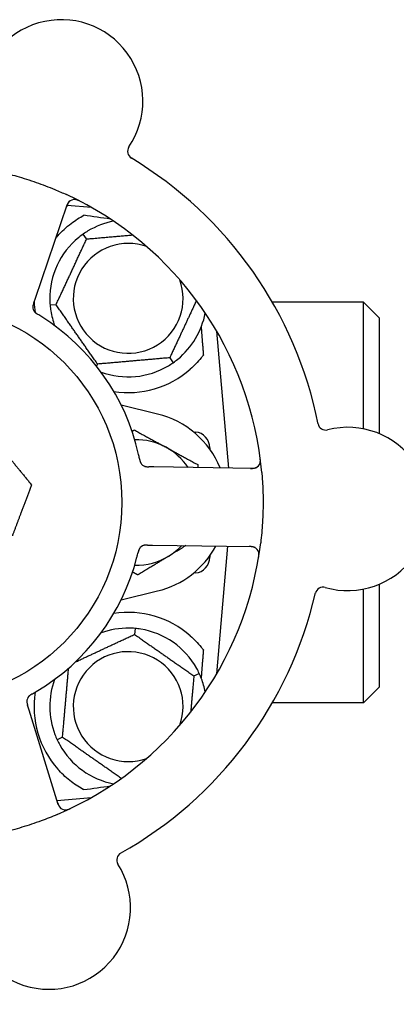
# Model space of a CAD drawing. Header units: inches. Extents: x 24 to 1128, y -74 to 748.
# Tile 501 of 557: x 621.48 to 622.98, y 561.4 to 565.32. Entities that reach past the tile are written whole.
import ezdxf

# ---------------------------------------------------------------- set-up
doc = ezdxf.new("R2010")
doc.units = ezdxf.units.IN
doc.header["$LTSCALE"] = 32
doc.header["$MEASUREMENT"] = 0
doc.layers.add('Dimension (ANSI)', color=7, linetype='Continuous', lineweight=25)
doc.layers.add('Visible (ANSI)', color=7, linetype='Continuous', lineweight=30)
doc.styles.add('Note Text (ANSI)', font='tahoma.ttf')
doc.dimstyles.new('Architectural (ANSI)', dxfattribs={"dimscale": 32, "dimtxt": 0.125, "dimasz": 0.098425, "dimexe": 0.125, "dimexo": 0.0625, "dimgap": 0.031496, "dimtad": 0, "dimtih": 1, "dimtoh": 1, "dimdec": 4, "dimrnd": 1e-08, "dimzin": 3, "dimdsep": 46, "dimlunit": 4, "dimtxsty": 'Note Text (ANSI)', "dimcen": 0.09, "dimdle": 0.393701, "dimclrd": 256, "dimclre": 256, "dimclrt": 256, "dimadec": 0, "dimazin": 3, "dimtfac": 0.96, "dimtofl": 0, "dimtmove": 0, "dimatfit": 3, "dimfxl": 1, "dimfrac": 2, "dimtolj": 1, "dimtzin": 12, "dimlwd": -1, "dimlwe": -1, "dimarcsym": 0})

# ---------------------------------------------------------------- blocks, each defined once
blk = doc.blocks.new('*D15')
at = {"layer": 'Defpoints', "color": 0, "transparency": 16777216}
for p in [(710.5391, 563.8913), (485.5391, 550.1854), (710.5391, 466.6091)]:
    blk.add_point(p, dxfattribs=at)
at = {"layer": 'Dimension (ANSI)', "transparency": 16777216}
for p, q in [((710.5391, 561.8913), (710.5391, 462.6091)), ((485.5391, 548.1854), (485.5391, 462.6091)), ((488.6887, 466.6091), (570.2991, 466.6091)), ((707.3894, 466.6091), (585.779, 466.6091))]:
    blk.add_line(p, q, dxfattribs=at)
for points in [[(488.6887, 467.134), (488.6887, 466.0841), (485.5391, 466.6091)], [(707.3894, 467.134), (707.3894, 466.0841), (710.5391, 466.6091)]]:
    blk.add_solid(points, dxfattribs=at)
at = {"layer": 'Dimension (ANSI)', "transparency": 16777216, "insert": (571.307, 468.7004), "char_height": 4, "attachment_point": 1, "style": 'Note Text (ANSI)'}
blk.add_mtext('\\A1;18\'-9"', dxfattribs=at)

msp = doc.modelspace()

# ---------------------------------------------------------------- linework, layer by layer
at = {"layer": 'Visible (ANSI)'}
for p, q in [((621.5441, 564.20688), (621.67125, 564.57875)), ((621.76766, 564.56814), (621.6706, 564.57663)), ((621.74848, 564.44288), (621.73481, 564.4624)), ((621.53767, 564.18807), (621.5441, 564.20688)), ((621.62648, 564.18125), (621.60274, 564.17918)), ((622.85155, 564.19141), (622.48863, 564.19141)), ((622.85155, 563.68703), (622.85155, 564.19141)), ((622.91405, 564.12891), (622.85155, 564.19141)), ((622.91405, 564.12891), (622.91405, 563.66805)), ((622.31455, 563.53115), (622.26693, 564.07537)), ((621.79205, 563.94478), (621.78812, 563.93636)), ((622.07963, 563.96994), (622.0933, 563.95043)), ((622.03123, 563.74608), (621.88602, 563.78151)), ((622.17411, 563.67508), (622.182, 563.67439)), ((622.23905, 563.61212), (622.23905, 563.60632)), ((622.01624, 563.53571), (621.99634, 563.53601)), ((622.4092, 563.5297), (622.01624, 563.53571)), ((621.99161, 563.22455), (622.01148, 563.22424)), ((622.01148, 563.22424), (622.40445, 563.21824)), ((622.26693, 562.71245), (622.31131, 563.21966)), ((622.23905, 563.18151), (622.23905, 563.1757)), ((622.182, 563.11344), (622.17411, 563.11275)), ((621.88602, 563.00632), (622.03123, 563.04174)), ((622.85155, 562.59641), (622.85155, 563.04924)), ((622.91405, 563.06822), (622.91405, 562.65891)), ((621.94129, 562.89272), (621.93921, 562.86899)), ((622.17568, 562.70341), (622.19727, 562.71348)), ((622.91405, 562.65891), (622.85155, 562.59641)), ((621.51906, 562.56781), (621.5132, 562.58683)), ((621.63478, 562.19222), (621.51906, 562.56781)), ((622.85155, 562.59641), (622.48863, 562.59641)), ((621.65242, 562.45941), (621.63083, 562.44935)), ((621.63003, 562.20765), (621.76766, 562.21969))]:
    msp.add_line(p, q, dxfattribs=at)
msp.add_circle((621.10155, 563.39391), 0.7875, dxfattribs=at)
for centre, radius, start, end in [((621.64748, 564.99067), 0.325, 326.006, 176.24329), ((621.94284, 564.79149), 0.03125, 146.006, 238.95354), ((621.10155, 563.39391), 1.6, 11.25836, 58.99093), ((621.10155, 563.39391), 1.35, 5.06409, 65.1852), ((621.70082, 564.56864), 0.03125, 62.97257, 161.12465), ((621.91405, 564.20641), 0.3125, 100.71622, 120.84193), ((621.91405, 564.20641), 0.3125, 129.15807, 180.84193), ((621.91405, 564.20641), 0.375, 138.48111, 140.17271), ((621.91405, 564.20641), 0.21875, 70.34111, 19.65889), ((621.56537, 564.17248), 0.03125, 179.11888, 220.57804), ((621.91405, 564.20641), 0.375, 182.07658, 188.57442), ((621.10155, 563.39391), 0.875, 12.63234, 57.61695), ((621.91405, 564.20641), 0.3125, 189.15807, 200.27972), ((621.91405, 564.20641), 0.3125, 309.15807, 349.28378), ((621.91405, 564.20641), 0.3125, 249.72028, 300.84193), ((621.91405, 564.20641), 0.375, 261.21293, 311.22959), ((621.9453, 563.39391), 0.3625, 22.33426, 76.28827), ((622.7012, 563.71343), 0.03125, 191.29575, 284.24329), ((622.17655, 563.61212), 0.0625, 0, 85), ((622.78886, 563.36813), 0.325, 254.006, 104.24329), ((621.9453, 563.39391), 0.25, 61.47415, 91.19375), ((621.9453, 563.39391), 0.25, 33.97531, 61.47415), ((621.99105, 563.56734), 0.03125, 209.91027, 251.9096), ((622.40968, 563.56095), 0.03125, 269.12465, 7.27672), ((621.10155, 563.39391), 1.35, 293.06409, 353.1852), ((621.98534, 563.19339), 0.03125, 107.11888, 148.57804), ((621.9453, 563.39391), 0.3625, 283.71173, 331.40056), ((621.9453, 563.39391), 0.25, 301.47415, 316.70461), ((622.40397, 563.18699), 0.03125, 350.97257, 89.12465), ((621.10155, 563.39391), 0.875, 300.63234, 345.61695), ((621.9453, 563.39391), 0.25, 268.80625, 301.47415), ((622.17655, 563.1757), 0.0625, 275, 0), ((621.10155, 563.39391), 1.6, 299.25836, 346.99093), ((622.6907, 563.02567), 0.03125, 74.006, 166.95354), ((621.91405, 562.58141), 0.375, 48.77041, 98.78707), ((621.91405, 562.58141), 0.3125, 89.15807, 110.27972), ((621.91405, 562.58141), 0.3125, 29.15807, 80.84193), ((621.91405, 562.58141), 0.21875, 340.34111, 289.65889), ((621.91405, 562.58141), 0.3125, 159.72028, 200.84193), ((621.91405, 562.58141), 0.3125, 10.71622, 20.84193), ((621.54137, 562.60154), 0.03125, 137.91027, 179.9096), ((621.91405, 562.58141), 0.375, 171.21293, 221.51889), ((621.91405, 562.58141), 0.3125, 209.15807, 259.28378), ((621.66465, 562.20143), 0.03125, 197.12465, 295.27672), ((621.89975, 561.97129), 0.03125, 119.29575, 212.24329), ((621.59844, 561.78123), 0.325, 182.006, 32.24329)]:
    msp.add_arc(centre, radius, start, end, dxfattribs=at)
for centre, major_axis, start_param, end_param in [((620.09652, 564.58886), (2.38839, -0.20896), 0.7552338, 0.8182595), ((620.09652, 562.19896), (2.38839, 0.20896), 5.4649258, 5.5279515)]:
    msp.add_ellipse(centre, major_axis=major_axis, ratio=0.0521373, start_param=start_param, end_param=end_param, dxfattribs=at)
for points, knots in [([(621.40377, 564.70965), (621.42611, 564.70452), (621.44819, 564.69885), (621.49594, 564.6853), (621.52185, 564.67711), (621.57268, 564.65932), (621.59731, 564.64987), (621.63723, 564.6332), (621.65272, 564.62639), (621.66813, 564.61927)], [-0.73117336, -0.73117336, -0.73117336, -0.73117336, -0.55242948, -0.55242948, -0.34016147, -0.34016147, -0.13232742, -0.13232742, 0, 0, 0, 0]), ([(621.7213, 564.59325), (621.72075, 564.59354), (621.72019, 564.59382), (621.7187, 564.59458), (621.71773, 564.59506), (621.71593, 564.5959), (621.71508, 564.59628), (621.7129, 564.5972), (621.71153, 564.59773), (621.70911, 564.59853), (621.70802, 564.59885), (621.70614, 564.5993), (621.70533, 564.59946), (621.70369, 564.59972), (621.7029, 564.5998), (621.702, 564.59986), (621.70181, 564.59987), (621.70165, 564.59988)], [0, 0, 0, 0, 0.005149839, 0.005149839, 0.013554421, 0.013554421, 0.020527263, 0.020527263, 0.031641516, 0.031641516, 0.041623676, 0.041623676, 0.051235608, 0.051235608, 0.063734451, 0.063734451, 0.067355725, 0.067355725, 0.067355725, 0.067355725]), ([(621.67977, 564.59175), (621.67956, 564.59154), (621.67929, 564.59129), (621.67804, 564.59), (621.67691, 564.58866), (621.6751, 564.58606), (621.67431, 564.58476), (621.67252, 564.58133), (621.67153, 564.57908), (621.67026, 564.57576), (621.6699, 564.57477), (621.66924, 564.57288), (621.66893, 564.57197), (621.66862, 564.57106)], [0.058736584, 0.058736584, 0.058736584, 0.058736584, 0.064782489, 0.064782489, 0.086145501, 0.086145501, 0.103238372, 0.103238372, 0.123434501, 0.123434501, 0.131598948, 0.131598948, 0.13893919, 0.13893919, 0.13893919, 0.13893919]), ([(621.63328, 564.45499), (621.6492, 564.47297), (621.66775, 564.49021), (621.70372, 564.51759), (621.72098, 564.5284), (621.73692, 564.53694)], [0.51027324, 0.51027324, 0.51027324, 0.51027324, 0.69323174, 0.69323174, 0.85269236, 0.85269236, 0.85269236, 0.85269236]), ([(621.53767, 564.18807), (621.5375, 564.18757), (621.53733, 564.18707), (621.537, 564.18609), (621.53684, 564.18561), (621.53648, 564.18453), (621.53629, 564.18394), (621.53561, 564.18181), (621.53523, 564.18043), (621.53471, 564.17826), (621.53453, 564.1773), (621.53429, 564.17555), (621.53421, 564.17479), (621.53413, 564.17352), (621.53412, 564.17295), (621.53412, 564.17262), (621.53412, 564.17258), (621.53412, 564.17258), (621.53412, 564.17258), (621.53412, 564.17258)], [0, 0, 0, 0, 0.004355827, 0.004355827, 0.0086878, 0.0086878, 0.014307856, 0.014307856, 0.029588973, 0.029588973, 0.043844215, 0.043844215, 0.054171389, 0.054171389, 0.061954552, 0.061954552, 0.063871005, 0.063871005, 0.063878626, 0.063878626, 0.063878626, 0.063878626]), ([(621.53766, 564.18803), (621.53756, 564.18775), (621.53747, 564.18747), (621.53694, 564.18592), (621.5365, 564.18461), (621.53566, 564.18187), (621.53526, 564.1804), (621.53466, 564.17777), (621.53446, 564.17656), (621.53419, 564.17431), (621.53413, 564.17322), (621.53412, 564.1723), (621.53412, 564.17217), (621.53412, 564.17205)], [0, 0, 0, 0, 0.002309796, 0.002309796, 0.012623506, 0.012623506, 0.024338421, 0.024338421, 0.035397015, 0.035397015, 0.047442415, 0.047442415, 0.049661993, 0.049661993, 0.049661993, 0.049661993]), ([(621.54115, 564.15273), (621.5413, 564.15255), (621.54149, 564.15232), (621.54208, 564.15167), (621.54252, 564.1512), (621.54349, 564.15027), (621.544, 564.14979), (621.54508, 564.14888), (621.54562, 564.14844), (621.54696, 564.14743), (621.5478, 564.14683), (621.54906, 564.14597), (621.54944, 564.14572), (621.55083, 564.14481), (621.55188, 564.14415), (621.55326, 564.14331), (621.55361, 564.1431), (621.5541, 564.1428), (621.55425, 564.14271), (621.5544, 564.14262)], [0.044252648, 0.044252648, 0.044252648, 0.044252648, 0.050671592, 0.050671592, 0.061250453, 0.061250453, 0.071050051, 0.071050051, 0.078610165, 0.078610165, 0.087196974, 0.087196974, 0.090753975, 0.090753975, 0.100050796, 0.100050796, 0.103147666, 0.103147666, 0.104517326, 0.104517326, 0.104517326, 0.104517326]), ([(621.54139, 564.15244), (621.54139, 564.15244), (621.54141, 564.15242), (621.54149, 564.15231), (621.54159, 564.15221), (621.54188, 564.15187), (621.54213, 564.1516), (621.54297, 564.15071), (621.54365, 564.15006), (621.54517, 564.14875), (621.54599, 564.1481), (621.54797, 564.14666), (621.54918, 564.14585), (621.55156, 564.14434), (621.55275, 564.14361), (621.55407, 564.14281), (621.55424, 564.14271), (621.5544, 564.14262)], [0.030853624, 0.030853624, 0.030853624, 0.030853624, 0.032941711, 0.032941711, 0.036385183, 0.036385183, 0.042347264, 0.042347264, 0.055267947, 0.055267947, 0.065838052, 0.065838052, 0.077516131, 0.077516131, 0.087897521, 0.087897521, 0.089364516, 0.089364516, 0.089364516, 0.089364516]), ([(622.21355, 563.98074), (622.21072, 563.97698), (622.20778, 563.97323), (622.19166, 563.95346), (622.1767, 563.93796), (622.16121, 563.92439)], [1.52999431, 1.52999431, 1.52999431, 1.52999431, 1.56596178, 1.56596178, 1.72096024, 1.72096024, 1.72096024, 1.72096024]), ([(621.95923, 563.56717), (621.95913, 563.56764), (621.95903, 563.56814), (621.95892, 563.56868), (621.95794, 563.57348), (621.95655, 563.58002), (621.95537, 563.58527)], [0.48080563, 0.48080563, 0.48080563, 0.48080563, 0.5329828, 0.5329828, 0.5329828, 1, 1, 1, 1]), ([(621.95923, 563.56714), (621.95929, 563.56684), (621.95935, 563.56655), (621.95952, 563.56576), (621.95962, 563.56526), (621.95995, 563.56371), (621.96018, 563.56264), (621.96072, 563.56042), (621.96103, 563.55926), (621.96171, 563.557), (621.96208, 563.55594), (621.96289, 563.55388), (621.96332, 563.55298), (621.9639, 563.55188), (621.96407, 563.55159), (621.9642, 563.55136)], [0.001596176, 0.001596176, 0.001596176, 0.001596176, 0.003937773, 0.003937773, 0.007842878, 0.007842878, 0.016055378, 0.016055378, 0.025513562, 0.025513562, 0.03719134, 0.03719134, 0.0541939, 0.0541939, 0.061558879, 0.061558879, 0.061558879, 0.061558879]), ([(621.95923, 563.56714), (621.95934, 563.5666), (621.95945, 563.56607), (621.95967, 563.565), (621.95978, 563.56447), (621.96016, 563.56269), (621.96044, 563.56145), (621.96095, 563.55944), (621.96118, 563.55861), (621.96175, 563.55676), (621.96209, 563.5558), (621.96277, 563.55414), (621.96311, 563.5534), (621.96369, 563.55225), (621.96395, 563.55178), (621.96411, 563.55151), (621.96413, 563.55147), (621.96414, 563.55146), (621.96414, 563.55146), (621.96414, 563.55146)], [0, 0, 0, 0, 0.004180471, 0.004180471, 0.008305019, 0.008305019, 0.018114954, 0.018114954, 0.025612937, 0.025612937, 0.036850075, 0.036850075, 0.047489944, 0.047489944, 0.05608938, 0.05608938, 0.05828692, 0.05828692, 0.058652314, 0.058652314, 0.058652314, 0.058652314]), ([(622.43932, 563.55103), (622.4394, 563.55131), (622.43951, 563.55165), (622.43982, 563.55281), (622.44003, 563.55372), (622.44037, 563.55579), (622.44052, 563.55705), (622.44063, 563.55924), (622.44065, 563.55994), (622.44066, 563.5617), (622.44063, 563.5628), (622.44051, 563.56514), (622.44041, 563.56639), (622.44021, 563.56835), (622.44013, 563.56908), (622.43995, 563.57052), (622.43986, 563.57123), (622.43976, 563.57194)], [0.051298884, 0.051298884, 0.051298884, 0.051298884, 0.057269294, 0.057269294, 0.069785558, 0.069785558, 0.083632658, 0.083632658, 0.089458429, 0.089458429, 0.097820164, 0.097820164, 0.107290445, 0.107290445, 0.113094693, 0.113094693, 0.118968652, 0.118968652, 0.118968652, 0.118968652]), ([(621.98014, 563.53806), (621.98023, 563.53803), (621.98032, 563.538), (621.98061, 563.5379), (621.98082, 563.53783), (621.98178, 563.53752), (621.98268, 563.53727), (621.9849, 563.53678), (621.98631, 563.53656), (621.98922, 563.53625), (621.99073, 563.53616), (621.99291, 563.53608), (621.99359, 563.53606), (621.99461, 563.53604), (621.99496, 563.53603), (621.99564, 563.53602), (621.99597, 563.53602), (621.9963, 563.53601)], [0.038929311, 0.038929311, 0.038929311, 0.038929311, 0.040726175, 0.040726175, 0.043941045, 0.043941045, 0.054249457, 0.054249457, 0.066768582, 0.066768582, 0.078206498, 0.078206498, 0.083402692, 0.083402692, 0.086046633, 0.086046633, 0.088630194, 0.088630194, 0.088630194, 0.088630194]), ([(621.98091, 563.53779), (621.98091, 563.53779), (621.98091, 563.53778), (621.98098, 563.53776), (621.98119, 563.53769), (621.98185, 563.53748), (621.98237, 563.53733), (621.98355, 563.53702), (621.9842, 563.53688), (621.98504, 563.53672), (621.98526, 563.53669), (621.98683, 563.53643), (621.98864, 563.53625), (621.99159, 563.53611), (621.99247, 563.53608), (621.99385, 563.53605), (621.99432, 563.53604), (621.9953, 563.53603), (621.9958, 563.53602), (621.9963, 563.53601)], [0.028019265, 0.028019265, 0.028019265, 0.028019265, 0.028672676, 0.028672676, 0.033062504, 0.033062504, 0.040781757, 0.040781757, 0.051074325, 0.051074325, 0.054504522, 0.054504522, 0.07506277, 0.07506277, 0.083066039, 0.083066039, 0.087153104, 0.087153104, 0.091266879, 0.091266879, 0.091266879, 0.091266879]), ([(622.4011, 563.52983), (622.40204, 563.52981), (622.40299, 563.5298), (622.40668, 563.52977), (622.4094, 563.52984), (622.41394, 563.53024), (622.41586, 563.53054), (622.41897, 563.53125), (622.42036, 563.53167), (622.42249, 563.53248), (622.42327, 563.53283), (622.42408, 563.53322), (622.42425, 563.5333), (622.4244, 563.53338)], [0, 0, 0, 0, 0.007248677, 0.007248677, 0.028564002, 0.028564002, 0.047482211, 0.047482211, 0.06536174, 0.06536174, 0.076705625, 0.076705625, 0.079955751, 0.079955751, 0.079955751, 0.079955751]), ([(622.44628, 563.51308), (622.44705, 563.50441), (622.44774, 563.49573), (622.45004, 563.46245), (622.45106, 563.43803), (622.45167, 563.39551), (622.45157, 563.37746), (622.45072, 563.34405), (622.45006, 563.32872), (622.44757, 563.28689), (622.4452, 563.26038), (622.44201, 563.23372)], [-0.73117437, -0.73117437, -0.73117437, -0.73117437, -0.66329539, -0.66329539, -0.47009836, -0.47009836, -0.32966499, -0.32966499, -0.20932583, -0.20932583, 0, 0, 0, 0]), ([(621.95907, 563.21032), (621.95895, 563.21012), (621.95879, 563.20987), (621.95835, 563.2091), (621.95805, 563.20854), (621.95745, 563.20734), (621.95716, 563.2067), (621.95662, 563.20539), (621.95638, 563.20474), (621.95583, 563.20316), (621.95551, 563.20217), (621.95509, 563.20071), (621.95497, 563.20027), (621.95453, 563.19867), (621.95423, 563.19746), (621.95385, 563.19589), (621.95376, 563.19549), (621.95363, 563.19493), (621.95359, 563.19476), (621.95355, 563.19459)], [0.044252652, 0.044252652, 0.044252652, 0.044252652, 0.050671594, 0.050671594, 0.061250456, 0.061250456, 0.071050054, 0.071050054, 0.078610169, 0.078610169, 0.087196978, 0.087196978, 0.090753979, 0.090753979, 0.100050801, 0.100050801, 0.10314767, 0.10314767, 0.10451733, 0.10451733, 0.10451733, 0.10451733]), ([(621.95887, 563.21), (621.95887, 563.21), (621.95885, 563.20998), (621.95878, 563.20986), (621.95871, 563.20974), (621.95848, 563.20936), (621.9583, 563.20904), (621.95771, 563.20796), (621.9573, 563.20712), (621.95653, 563.20527), (621.95617, 563.20429), (621.95541, 563.20196), (621.95501, 563.20056), (621.95431, 563.19783), (621.95399, 563.19647), (621.95364, 563.19496), (621.95359, 563.19478), (621.95355, 563.19459)], [0.030853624, 0.030853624, 0.030853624, 0.030853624, 0.032941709, 0.032941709, 0.03638518, 0.03638518, 0.042347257, 0.042347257, 0.055267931, 0.055267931, 0.065838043, 0.065838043, 0.077516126, 0.077516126, 0.087897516, 0.087897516, 0.089364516, 0.089364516, 0.089364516, 0.089364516]), ([(621.99157, 563.22455), (621.99127, 563.22455), (621.99097, 563.22456), (621.98934, 563.22458), (621.98796, 563.22459), (621.98509, 563.22455), (621.98357, 563.22448), (621.98088, 563.22422), (621.97967, 563.22405), (621.97744, 563.22361), (621.97639, 563.22332), (621.97551, 563.22305), (621.97539, 563.22301), (621.97528, 563.22297)], [0, 0, 0, 0, 0.002309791, 0.002309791, 0.012623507, 0.012623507, 0.024338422, 0.024338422, 0.035397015, 0.035397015, 0.047442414, 0.047442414, 0.049661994, 0.049661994, 0.049661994, 0.049661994]), ([(621.99161, 563.22455), (621.99108, 563.22455), (621.99055, 563.22456), (621.98952, 563.22458), (621.98901, 563.22458), (621.98788, 563.22459), (621.98725, 563.22459), (621.98502, 563.22457), (621.98359, 563.22451), (621.98136, 563.22433), (621.98039, 563.22421), (621.97866, 563.2239), (621.97791, 563.22374), (621.97668, 563.22342), (621.97613, 563.22325), (621.97582, 563.22316), (621.97578, 563.22314), (621.97578, 563.22314), (621.97578, 563.22314), (621.97578, 563.22314)], [0, 0, 0, 0, 0.004355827, 0.004355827, 0.008687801, 0.008687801, 0.014307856, 0.014307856, 0.029588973, 0.029588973, 0.043844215, 0.043844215, 0.054171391, 0.054171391, 0.061954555, 0.061954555, 0.063871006, 0.063871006, 0.063878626, 0.063878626, 0.063878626, 0.063878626]), ([(622.41944, 563.21414), (622.41918, 563.21429), (622.41885, 563.21446), (622.41725, 563.21525), (622.41562, 563.21592), (622.41259, 563.21683), (622.41111, 563.21718), (622.40729, 563.21782), (622.40485, 563.21807), (622.4013, 563.21825), (622.40025, 563.21828), (622.39824, 563.21833), (622.39728, 563.21835), (622.39632, 563.21836)], [0.058736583, 0.058736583, 0.058736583, 0.058736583, 0.064782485, 0.064782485, 0.086145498, 0.086145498, 0.103238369, 0.103238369, 0.123434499, 0.123434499, 0.131598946, 0.131598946, 0.138939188, 0.138939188, 0.138939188, 0.138939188]), ([(622.4337, 563.17511), (622.43381, 563.17573), (622.43391, 563.17634), (622.43417, 563.178), (622.43432, 563.17906), (622.43457, 563.18105), (622.43466, 563.18196), (622.43487, 563.18433), (622.43494, 563.18579), (622.43496, 563.18834), (622.43492, 563.18948), (622.43478, 563.1914), (622.43467, 563.19222), (622.43442, 563.19386), (622.43425, 563.19464), (622.43403, 563.19552), (622.43398, 563.1957), (622.43393, 563.19586)], [0, 0, 0, 0, 0.005149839, 0.005149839, 0.013554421, 0.013554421, 0.020527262, 0.020527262, 0.031641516, 0.031641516, 0.041623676, 0.041623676, 0.051235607, 0.051235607, 0.06373445, 0.06373445, 0.067355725, 0.067355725, 0.067355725, 0.067355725]), ([(622.16121, 562.86344), (622.17669, 562.84988), (622.19164, 562.83439), (622.20776, 562.81462), (622.21071, 562.81086), (622.21355, 562.80709)], [0.52788927, 0.52788927, 0.52788927, 0.52788927, 0.6827691, 0.6827691, 0.71884724, 0.71884724, 0.71884724, 0.71884724]), ([(621.53137, 562.63176), (621.53179, 562.63199), (621.53223, 562.63224), (621.53271, 562.63251), (621.53697, 562.63493), (621.54276, 562.63828), (621.54739, 562.64102)], [0.48080563, 0.48080563, 0.48080563, 0.48080563, 0.5329828, 0.5329828, 0.5329828, 1, 1, 1, 1]), ([(621.51012, 562.60206), (621.51012, 562.60206), (621.51012, 562.60205), (621.51012, 562.60198), (621.51012, 562.60176), (621.51012, 562.60107), (621.51014, 562.60053), (621.51021, 562.59931), (621.51028, 562.59864), (621.51039, 562.5978), (621.51042, 562.59758), (621.51066, 562.59601), (621.51105, 562.59422), (621.51183, 562.59138), (621.51207, 562.59054), (621.51247, 562.58922), (621.51261, 562.58876), (621.51289, 562.58783), (621.51304, 562.58734), (621.51319, 562.58687)], [0.028019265, 0.028019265, 0.028019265, 0.028019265, 0.028672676, 0.028672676, 0.033062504, 0.033062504, 0.040781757, 0.040781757, 0.051074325, 0.051074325, 0.054504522, 0.054504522, 0.075062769, 0.075062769, 0.083066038, 0.083066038, 0.087153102, 0.087153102, 0.091266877, 0.091266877, 0.091266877, 0.091266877]), ([(621.51014, 562.60287), (621.51014, 562.60278), (621.51014, 562.60268), (621.51013, 562.60237), (621.51013, 562.60215), (621.51014, 562.60114), (621.51018, 562.60021), (621.5104, 562.59795), (621.51062, 562.59654), (621.51123, 562.59368), (621.51161, 562.59222), (621.5122, 562.59012), (621.5124, 562.58946), (621.51269, 562.58848), (621.51279, 562.58815), (621.51299, 562.5875), (621.51309, 562.58719), (621.51319, 562.58687)], [0.038929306, 0.038929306, 0.038929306, 0.038929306, 0.040726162, 0.040726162, 0.043941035, 0.043941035, 0.054249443, 0.054249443, 0.066768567, 0.066768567, 0.078206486, 0.078206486, 0.083402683, 0.083402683, 0.086046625, 0.086046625, 0.088630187, 0.088630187, 0.088630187, 0.088630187]), ([(621.53134, 562.63174), (621.53108, 562.63159), (621.53081, 562.63144), (621.53011, 562.63104), (621.52967, 562.63079), (621.52829, 562.63), (621.52735, 562.62945), (621.52541, 562.62825), (621.5244, 562.6276), (621.52246, 562.62625), (621.52157, 562.62557), (621.51986, 562.62417), (621.51914, 562.62348), (621.51827, 562.62259), (621.51804, 562.62234), (621.51787, 562.62214)], [0.001596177, 0.001596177, 0.001596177, 0.001596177, 0.00393777, 0.00393777, 0.007842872, 0.007842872, 0.016055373, 0.016055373, 0.025513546, 0.025513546, 0.037191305, 0.037191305, 0.054193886, 0.054193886, 0.06155888, 0.06155888, 0.06155888, 0.06155888]), ([(621.53134, 562.63174), (621.53086, 562.63147), (621.53038, 562.6312), (621.52944, 562.63066), (621.52896, 562.6304), (621.52739, 562.62949), (621.5263, 562.62883), (621.52454, 562.62772), (621.52383, 562.62725), (621.52224, 562.62614), (621.52144, 562.62552), (621.52006, 562.62436), (621.51947, 562.62381), (621.51856, 562.6229), (621.51819, 562.62251), (621.51798, 562.62227), (621.51795, 562.62224), (621.51794, 562.62223), (621.51794, 562.62223), (621.51794, 562.62223)], [0, 0, 0, 0, 0.004180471, 0.004180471, 0.008305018, 0.008305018, 0.018114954, 0.018114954, 0.025612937, 0.025612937, 0.036850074, 0.036850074, 0.047489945, 0.047489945, 0.056089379, 0.056089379, 0.058286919, 0.058286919, 0.058652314, 0.058652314, 0.058652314, 0.058652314]), ([(621.73692, 562.25089), (621.73539, 562.2517), (621.73388, 562.25253), (621.71619, 562.26232), (621.69829, 562.27391), (621.66392, 562.30117), (621.64746, 562.31682), (621.63328, 562.33284)], [1.42951458, 1.42951458, 1.42951458, 1.42951458, 1.44470322, 1.44470322, 1.60938008, 1.60938008, 1.77225646, 1.77225646, 1.77225646, 1.77225646]), ([(621.63239, 562.19997), (621.63267, 562.19907), (621.63295, 562.19817), (621.63407, 562.19465), (621.63497, 562.19208), (621.63676, 562.18789), (621.63764, 562.18616), (621.63927, 562.18341), (621.6401, 562.18222), (621.64153, 562.18045), (621.6421, 562.17981), (621.64273, 562.17916), (621.64286, 562.17903), (621.64298, 562.17891)], [0, 0, 0, 0, 0.007248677, 0.007248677, 0.028564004, 0.028564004, 0.047482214, 0.047482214, 0.065361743, 0.065361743, 0.076705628, 0.076705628, 0.079955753, 0.079955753, 0.079955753, 0.079955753]), ([(621.66437, 562.17018), (621.66466, 562.17018), (621.66502, 562.17019), (621.66622, 562.17025), (621.66715, 562.17033), (621.66923, 562.17064), (621.67047, 562.17089), (621.67259, 562.17146), (621.67326, 562.17166), (621.67494, 562.1722), (621.67598, 562.17256), (621.67816, 562.1734), (621.67932, 562.17388), (621.68112, 562.17467), (621.68179, 562.17498), (621.68311, 562.1756), (621.68375, 562.1759), (621.68439, 562.17621)], [0.051298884, 0.051298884, 0.051298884, 0.051298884, 0.057269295, 0.057269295, 0.069785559, 0.069785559, 0.08363266, 0.08363266, 0.08945843, 0.08945843, 0.097820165, 0.097820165, 0.107290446, 0.107290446, 0.113094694, 0.113094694, 0.118968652, 0.118968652, 0.118968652, 0.118968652]), ([(621.63043, 562.15182), (621.60934, 562.14284), (621.58814, 562.13445), (621.54169, 562.1174), (621.51607, 562.10884), (621.4649, 562.09346), (621.43967, 562.08668), (621.39745, 562.07663), (621.3805, 562.07293), (621.36343, 562.06956)], [-0.73118965, -0.73118965, -0.73118965, -0.73118965, -0.55244576, -0.55244576, -0.34137939, -0.34137939, -0.13566771, -0.13566771, 0, 0, 0, 0])]:
    msp.add_open_spline(points, degree=3, knots=knots, dxfattribs=at)
for points, weights in [([(621.62648, 564.18125), (621.68748, 564.31207), (621.74848, 564.44288)], [1.04422863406, 1.20577136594, 1.04422863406]), ([(621.74848, 564.44288), (621.84586, 564.4514), (621.93123, 564.45887)], [1.04422863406, 1.14843950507, 1.11819795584]), ([(621.79205, 563.94478), (621.70926, 564.06302), (621.62648, 564.18125)], [1.04422863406, 1.20577136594, 1.04422863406]), ([(622.18597, 564.19799), (622.13438, 564.08735), (622.07963, 563.96994)], [1.07748863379, 1.18694802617, 1.04422863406]), ([(622.2047, 564.09161), (622.20916, 564.03581), (622.21355, 563.98074)], [0.999904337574, 0.999905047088, 0.99992150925]), ([(622.07963, 563.96994), (621.93584, 563.95736), (621.79205, 563.94478)], [1.04422863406, 1.20577136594, 1.04422863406]), ([(621.92939, 563.6773), (621.9336, 563.67987), (621.93788, 563.68249)], [1.00445622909, 1.00237697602, 1]), ([(621.93788, 563.68249), (622.00584, 563.64555), (622.06469, 563.61356)], [1, 1.0379548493, 1]), ([(621.39157, 563.63164), (621.45527, 563.55393), (621.52882, 563.4642)], [1, 1.0379548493, 1]), ([(622.06469, 563.61356), (622.12355, 563.58157), (622.19151, 563.54463)], [1, 1.0379548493, 1]), ([(622.19151, 563.54463), (622.19166, 563.53877), (622.19181, 563.53302)], [1, 1.00278017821, 1.00515306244]), ([(621.52882, 563.4642), (621.48789, 563.35563), (621.45244, 563.26161)], [1, 1.0379548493, 1]), ([(622.14367, 563.22222), (622.10893, 563.20096), (622.07583, 563.18069)], [1.01860255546, 1.02164464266, 1]), ([(622.07583, 563.18069), (622.0187, 563.14572), (621.95273, 563.10533)], [1, 1.0379548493, 1]), ([(621.95273, 563.10533), (621.94192, 563.11121), (621.93153, 563.11686)], [1, 1.0058505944, 1.00989749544]), ([(621.70393, 562.75928), (621.81878, 562.81283), (621.93921, 562.86899)], [1.07083244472, 1.1911451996, 1.04422863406]), ([(621.93921, 562.86899), (622.05745, 562.7862), (622.17568, 562.70341)], [1.04422863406, 1.20577136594, 1.04422863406]), ([(622.21355, 562.80709), (622.20916, 562.75202), (622.2047, 562.69621)], [0.999921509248, 0.999905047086, 0.999904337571]), ([(621.65242, 562.45941), (621.66458, 562.59834), (621.67647, 562.7343)], [1.04422863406, 1.19949312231, 1.05629712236]), ([(622.17568, 562.70341), (622.16895, 562.62651), (622.16313, 562.55991)], [1.04422863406, 1.12482707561, 1.12499962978]), ([(621.88646, 562.29554), (621.76974, 562.37727), (621.65242, 562.45941)], [1.04709402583, 1.20432573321, 1.04422863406])]:
    msp.add_rational_spline(points, weights, degree=2, dxfattribs=at)
for points in [[(621.73481, 564.4624), (621.72857, 564.45802), (621.72233, 564.45329), (621.71672, 564.44873)], [(621.75384, 564.47472), (621.74764, 564.47102), (621.74106, 564.46677), (621.73481, 564.4624)], [(621.60159, 564.20182), (621.60169, 564.19459), (621.60208, 564.18677), (621.60274, 564.17918)], [(621.60274, 564.17918), (621.60341, 564.17158), (621.60439, 564.16381), (621.60554, 564.15668)], [(621.57018, 564.13284), (621.56513, 564.13604), (621.55862, 564.14006), (621.5544, 564.14262)], [(622.07426, 563.93811), (622.08047, 563.94181), (622.08705, 563.94606), (622.0933, 563.95043)], [(622.0933, 563.95043), (622.09954, 563.9548), (622.10578, 563.95953), (622.11138, 563.9641)], [(621.94913, 563.17656), (621.95061, 563.18235), (621.95242, 563.18979), (621.95355, 563.1946)], [(621.94129, 562.89272), (621.93369, 562.89338), (621.92587, 562.89377), (621.91864, 562.89388)], [(621.96379, 562.88993), (621.95665, 562.89108), (621.94888, 562.89205), (621.94129, 562.89272)], [(622.19727, 562.71348), (622.19405, 562.72039), (622.19047, 562.72736), (622.18695, 562.73367)], [(622.2061, 562.6926), (622.20353, 562.69935), (622.20049, 562.70657), (622.19727, 562.71348)], [(621.622, 562.47023), (621.62457, 562.46347), (621.62761, 562.45626), (621.63083, 562.44935)], [(621.63083, 562.44935), (621.63406, 562.44244), (621.63763, 562.43547), (621.64115, 562.42916)]]:
    msp.add_open_spline(points, degree=3, dxfattribs=at)

# ---------------------------------------------------------------- dimensions: what is measured, and where the dimension line sits
at = {"layer": 'Dimension (ANSI)'}
dim = msp.add_linear_dim(base=(710.53905, 466.60905), p1=(485.53905, 550.18541), p2=(710.53905, 563.89132), dimstyle='Architectural (ANSI)', override={"dimgap": 0.031496, "dimtih": 0, "dimtoh": 0, "dimdec": 4, "dimlfac": 1, "dimtol": 0, "dimlim": 0, "dimtp": 0, "dimtm": 0, "dimtdec": 2, "dimatfit": 1}, dxfattribs=at)
dim.commit()
dim.dimension.update_dxf_attribs({"geometry": '*D15', "text_midpoint": (578.03905, 466.60905), "dimtype": 160})

doc.saveas('drawing.dxf')
